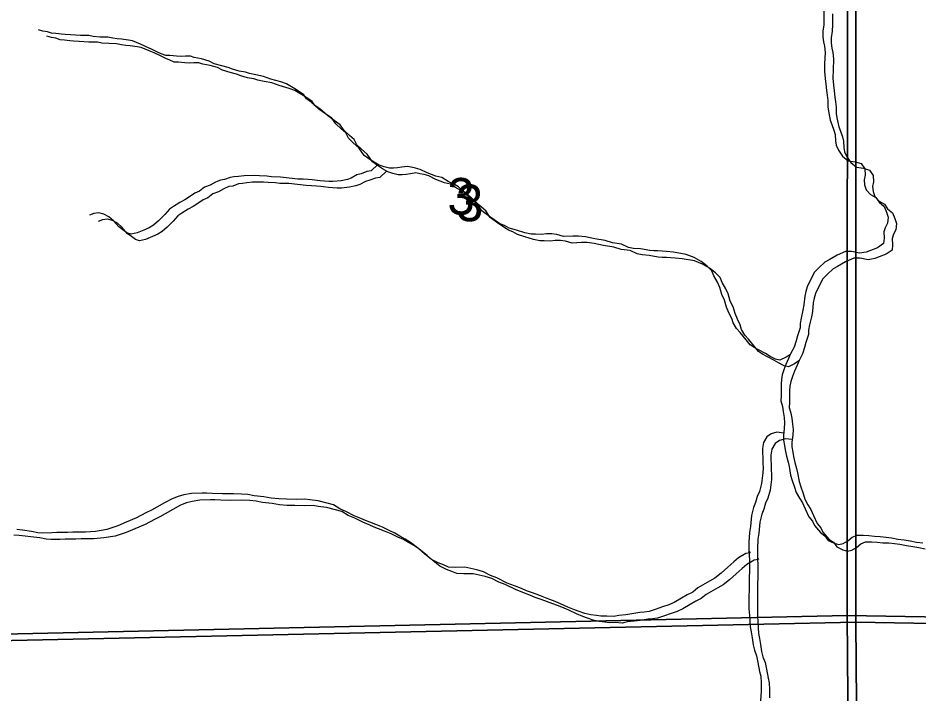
# Model space of a CAD drawing. Extents: x -21.1 to 50.3, y -4.9 to 22.1.
# Drawn here: x 47.215 to 48.245, y 18.636 to 19.408 of the extents above; entities that cross this region are included whole.
import ezdxf

# ---------------------------------------------------------------- set-up
doc = ezdxf.new("R2010")
doc.units = 0
for name, color, linetype in [('GM_X_Minor_River', 7, 'Continuous'), ('GM_X_Section', 7, 'Continuous'), ('GM_X_Section_Text', 7, 'Continuous')]:
    doc.layers.add(name, color=color, linetype=linetype)

msp = doc.modelspace()

# ---------------------------------------------------------------- linework, layer by layer
at = {"layer": 'GM_X_Minor_River'}
for points in [[(48.136, 19.4206), (48.136, 19.4077), (48.1357, 19.4005), (48.1346, 19.3932), (48.1346, 19.3868), (48.1354, 19.3811), (48.1366, 19.3761), (48.1374, 19.3689), (48.1367, 19.356), (48.1364, 19.3469), (48.1372, 19.3389), (48.138, 19.3325), (48.1388, 19.3253), (48.1396, 19.3199), (48.1404, 19.3139), (48.1404, 19.3067), (48.1412, 19.3017), (48.1431, 19.2915), (48.1451, 19.2865), (48.1474, 19.2801), (48.1486, 19.2752), (48.149, 19.268), (48.1498, 19.263), (48.1525, 19.2573), (48.1571, 19.2505), (48.1636, 19.2452), (48.1716, 19.2441), (48.1784, 19.2419), (48.1827, 19.2358), (48.1831, 19.2286), (48.182, 19.2233), (48.1824, 19.2176), (48.1843, 19.2119), (48.1893, 19.2066), (48.1954, 19.2032), (48.1989, 19.1979), (48.2046, 19.193), (48.2073, 19.1866), (48.2092, 19.1809), (48.2085, 19.1737), (48.2059, 19.1687), (48.2044, 19.1638), (48.2048, 19.1566), (48.2041, 19.1505), (48.1972, 19.1459), (48.1893, 19.1428), (48.1843, 19.1409), (48.1767, 19.1397), (48.1676, 19.1416), (48.1604, 19.1415), (48.1509, 19.1373), (48.1418, 19.1319), (48.1368, 19.1292), (48.1304, 19.1231), (48.1251, 19.1178), (48.1191, 19.106), (48.1168, 19.101), (48.1153, 19.0957), (48.1142, 19.0904), (48.1131, 19.0805), (48.112, 19.0744), (48.1098, 19.0653), (48.1087, 19.0592), (48.1087, 19.0542), (48.1057, 19.0451), (48.1042, 19.0394), (48.102, 19.0322), (48.0978, 19.0245), (48.0956, 19.0192), (48.0926, 19.0124), (48.0903, 19.0063), (48.0884, 19.0006), (48.0873, 18.9952), (48.087, 18.9903), (48.087, 18.9766), (48.0867, 18.9709), (48.0886, 18.9645), (48.0894, 18.9588), (48.0906, 18.9519), (48.091, 18.9459), (48.0907, 18.9394), (48.0896, 18.9314), (48.0896, 18.9261), (48.0908, 18.92), (48.0916, 18.9151), (48.0931, 18.9079)], [(48.1456, 19.4131), (48.1457, 19.4002), (48.1453, 19.393), (48.1442, 19.3857), (48.1443, 19.3793), (48.1451, 19.3736), (48.1462, 19.3686), (48.147, 19.3614), (48.1463, 19.3485), (48.146, 19.3394), (48.1468, 19.3314), (48.1476, 19.325), (48.1484, 19.3178), (48.1492, 19.3124), (48.15, 19.3064), (48.15, 19.2992), (48.1508, 19.2942), (48.1528, 19.284), (48.1547, 19.279), (48.157, 19.2726), (48.1582, 19.2677), (48.1586, 19.2604), (48.1594, 19.2555), (48.1621, 19.2498), (48.1667, 19.243), (48.1732, 19.2377), (48.1812, 19.2366), (48.1881, 19.2344), (48.1923, 19.2283), (48.1927, 19.2211), (48.1916, 19.2158), (48.192, 19.2101), (48.194, 19.2044), (48.1989, 19.1991), (48.205, 19.1957), (48.2085, 19.1904), (48.2142, 19.1855), (48.2169, 19.1791), (48.2189, 19.1734), (48.2182, 19.1662), (48.2155, 19.1612), (48.214, 19.1563), (48.2144, 19.1491), (48.2137, 19.143), (48.2069, 19.1384), (48.1989, 19.1353), (48.194, 19.1334), (48.1864, 19.1322), (48.1772, 19.1341), (48.17, 19.134), (48.1605, 19.1298), (48.1514, 19.1244), (48.1465, 19.1217), (48.14, 19.1156), (48.1347, 19.1103), (48.1287, 19.0985), (48.1264, 19.0935), (48.1249, 19.0882), (48.1238, 19.0829), (48.1227, 19.073), (48.1216, 19.0669), (48.1194, 19.0578), (48.1183, 19.0517), (48.1183, 19.0467), (48.1153, 19.0376), (48.1138, 19.0319), (48.1116, 19.0247), (48.1075, 19.017), (48.1052, 19.0117), (48.1022, 19.0049), (48.0999, 18.9988), (48.0981, 18.9931), (48.097, 18.9877), (48.0966, 18.9828), (48.0967, 18.9691), (48.0963, 18.9634), (48.0983, 18.957), (48.0991, 18.9513), (48.1002, 18.9444), (48.1007, 18.9384), (48.1003, 18.9319), (48.0992, 18.9239), (48.0992, 18.9186), (48.1004, 18.9125), (48.1012, 18.9076), (48.1028, 18.9004)], [(47.4554, 19.3515), (47.4481, 19.3534), (47.4393, 19.356), (47.4336, 19.359), (47.4252, 19.3616), (47.4168, 19.3631), (47.4123, 19.3646), (47.4066, 19.3645), (47.4016, 19.3641), (47.3963, 19.3645), (47.389, 19.3652), (47.3841, 19.3652), (47.3791, 19.3674), (47.3746, 19.3693), (47.3685, 19.3723), (47.3612, 19.3757), (47.3555, 19.3783), (47.3463, 19.3821), (47.3417, 19.3828), (47.3337, 19.3839), (47.3288, 19.3842), (47.3238, 19.385), (47.3181, 19.3861), (47.3094, 19.3864), (47.3014, 19.3871), (47.2964, 19.3882), (47.2869, 19.3882), (47.2755, 19.3889), (47.2694, 19.3892), (47.2648, 19.3896), (47.2587, 19.3903), (47.2538, 19.3907), (47.2492, 19.3925), (47.2439, 19.3933), (47.2389, 19.3948)], [(47.465, 19.344), (47.4578, 19.3459), (47.449, 19.3485), (47.4433, 19.3515), (47.4349, 19.3541), (47.4265, 19.3556), (47.4219, 19.3571), (47.4162, 19.357), (47.4113, 19.3566), (47.4059, 19.357), (47.3987, 19.3577), (47.3937, 19.3577), (47.3888, 19.3599), (47.3842, 19.3618), (47.3781, 19.3648), (47.3708, 19.3682), (47.3651, 19.3708), (47.356, 19.3746), (47.3514, 19.3753), (47.3434, 19.3764), (47.3384, 19.3767), (47.3335, 19.3775), (47.3278, 19.3786), (47.319, 19.3789), (47.311, 19.3796), (47.3061, 19.3807), (47.2965, 19.3807), (47.2851, 19.3814), (47.279, 19.3817), (47.2745, 19.3821), (47.2684, 19.3828), (47.2634, 19.3832), (47.2588, 19.385), (47.2535, 19.3858), (47.2485, 19.3873)], [(48.0976, 19.024), (48.0929, 19.0207), (48.0857, 19.0173), (48.0807, 19.0184), (48.0746, 19.0218), (48.0693, 19.0251), (48.062, 19.0289), (48.0563, 19.0319), (48.0517, 19.0349), (48.0471, 19.0406), (48.0402, 19.0489), (48.036, 19.0535), (48.0321, 19.0599), (48.0306, 19.0652), (48.0275, 19.0716), (48.0248, 19.0781), (48.0225, 19.086), (48.0194, 19.0925), (48.0171, 19.1005), (48.0144, 19.1065), (48.0101, 19.1137), (48.0078, 19.1194), (48.0025, 19.1247), (47.9956, 19.13), (47.9876, 19.1345), (47.9784, 19.1382), (47.9643, 19.1408), (47.9563, 19.1415), (47.9464, 19.1422), (47.9415, 19.1422), (47.9369, 19.1426), (47.9266, 19.1444), (47.9186, 19.1451), (47.9129, 19.1462), (47.9049, 19.15), (47.8946, 19.1514), (47.8862, 19.1541), (47.8744, 19.1559), (47.8637, 19.1581), (47.8557, 19.1592), (47.8493, 19.1592), (47.8386, 19.1587), (47.831, 19.161), (47.8253, 19.1617), (47.8192, 19.1617), (47.8135, 19.1609), (47.8066, 19.1612), (47.8017, 19.1612), (47.7944, 19.1627), (47.7849, 19.1657), (47.7765, 19.1683), (47.7712, 19.1713), (47.7658, 19.1732), (47.754, 19.1814), (47.7452, 19.1879), (47.7402, 19.1954), (47.7325, 19.2018), (47.7249, 19.209), (47.7184, 19.2154), (47.7138, 19.2181), (47.7066, 19.2214), (47.6997, 19.226), (47.6928, 19.2275), (47.6829, 19.2312), (47.6749, 19.2353), (47.6695, 19.2368), (47.6646, 19.2379), (47.66, 19.2387), (47.6539, 19.2379), (47.649, 19.2371), (47.6444, 19.2367), (47.6399, 19.2367), (47.6338, 19.2381), (47.628, 19.24), (47.6223, 19.2434), (47.6173, 19.2464), (47.6108, 19.2513), (47.6047, 19.26), (47.5982, 19.2657), (47.5928, 19.271), (47.5898, 19.277), (47.5844, 19.2816), (47.5783, 19.2872), (47.5737, 19.2937), (47.5668, 19.2986), (47.5592, 19.3042), (47.5504, 19.3121), (47.545, 19.3159), (47.5419, 19.3205), (47.537, 19.3238), (47.5316, 19.3272), (47.5221, 19.3329), (47.5156, 19.3351), (47.5042, 19.3385), (47.4958, 19.3415), (47.487, 19.3433), (47.4798, 19.3448), (47.4752, 19.3463), (47.4679, 19.3474), (47.4603, 19.3496), (47.4554, 19.3515)], [(48.1072, 19.0165), (48.1025, 19.0132), (48.0953, 19.0098), (48.0904, 19.0109), (48.0842, 19.0143), (48.0789, 19.0176), (48.0716, 19.0214), (48.0659, 19.0244), (48.0613, 19.0274), (48.0567, 19.0331), (48.0498, 19.0414), (48.0456, 19.046), (48.0418, 19.0524), (48.0402, 19.0577), (48.0372, 19.0641), (48.0344, 19.0706), (48.0321, 19.0785), (48.029, 19.085), (48.0267, 19.093), (48.024, 19.099), (48.0198, 19.1062), (48.0175, 19.1119), (48.0121, 19.1172), (48.0052, 19.1225), (47.9972, 19.127), (47.9881, 19.1307), (47.974, 19.1333), (47.966, 19.134), (47.9561, 19.1347), (47.9511, 19.1347), (47.9465, 19.1351), (47.9363, 19.1369), (47.9283, 19.1376), (47.9225, 19.1387), (47.9145, 19.1425), (47.9042, 19.1439), (47.8958, 19.1466), (47.884, 19.1484), (47.8734, 19.1506), (47.8654, 19.1517), (47.8589, 19.1517), (47.8482, 19.1512), (47.8406, 19.1535), (47.8349, 19.1542), (47.8288, 19.1542), (47.8231, 19.1534), (47.8163, 19.1537), (47.8113, 19.1537), (47.8041, 19.1552), (47.7945, 19.1582), (47.7861, 19.1608), (47.7808, 19.1638), (47.7755, 19.1657), (47.7636, 19.1739), (47.7548, 19.1804), (47.7498, 19.1879), (47.7422, 19.1943), (47.7345, 19.2015), (47.728, 19.2079), (47.7234, 19.2106), (47.7162, 19.2139), (47.7093, 19.2185), (47.7025, 19.2199), (47.6925, 19.2237), (47.6845, 19.2278), (47.6792, 19.2293), (47.6742, 19.2304), (47.6697, 19.2312), (47.6636, 19.2304), (47.6586, 19.2296), (47.6541, 19.2292), (47.6495, 19.2292), (47.6434, 19.2306), (47.6377, 19.2325), (47.6319, 19.2359), (47.627, 19.2389), (47.6205, 19.2438), (47.6143, 19.2525), (47.6078, 19.2582), (47.6025, 19.2635), (47.5994, 19.2695), (47.594, 19.2741), (47.5879, 19.2797), (47.5833, 19.2862), (47.5764, 19.2911), (47.5688, 19.2967), (47.56, 19.3046), (47.5546, 19.3084), (47.5516, 19.3129), (47.5466, 19.3163), (47.5413, 19.3197), (47.5317, 19.3254), (47.5252, 19.3276), (47.5138, 19.331), (47.5054, 19.334), (47.4966, 19.3358), (47.4894, 19.3373), (47.4848, 19.3388), (47.4776, 19.3399), (47.47, 19.3421), (47.465, 19.344)], [(47.6266, 19.2409), (47.6189, 19.2335), (47.614, 19.2327), (47.6075, 19.2304), (47.6026, 19.2289), (47.5961, 19.2254), (47.5916, 19.2239), (47.5844, 19.2223), (47.5752, 19.2215), (47.5703, 19.2215), (47.5604, 19.2222), (47.5516, 19.2233), (47.5467, 19.2236), (47.541, 19.224), (47.5349, 19.2243), (47.5151, 19.2265), (47.5048, 19.2268), (47.4998, 19.2275), (47.4914, 19.2279), (47.4861, 19.2282), (47.4736, 19.2281), (47.4671, 19.2273), (47.4621, 19.2266), (47.4576, 19.2262), (47.4511, 19.2238), (47.4466, 19.2231), (47.4409, 19.2207), (47.4348, 19.2173), (47.4283, 19.215), (47.4227, 19.2104), (47.4173, 19.2081), (47.4113, 19.2039), (47.406, 19.2004), (47.4003, 19.1973), (47.3931, 19.1928), (47.3885, 19.1897), (47.3832, 19.1836), (47.376, 19.1767), (47.3703, 19.1717), (47.3654, 19.1687), (47.3593, 19.166), (47.3514, 19.1629), (47.3445, 19.1613), (47.3399, 19.1628), (47.3353, 19.1662), (47.3304, 19.1696), (47.3246, 19.1764), (47.3193, 19.1813), (47.3135, 19.1843), (47.3078, 19.1858), (47.3021, 19.185), (47.2972, 19.1831)], [(47.6362, 19.2334), (47.6286, 19.226), (47.6236, 19.2252), (47.6172, 19.2229), (47.6122, 19.2214), (47.6058, 19.2179), (47.6012, 19.2164), (47.594, 19.2148), (47.5849, 19.214), (47.5799, 19.214), (47.57, 19.2147), (47.5613, 19.2158), (47.5563, 19.2161), (47.5506, 19.2165), (47.5445, 19.2168), (47.5247, 19.219), (47.5144, 19.2193), (47.5095, 19.22), (47.5011, 19.2204), (47.4958, 19.2207), (47.4832, 19.2206), (47.4767, 19.2198), (47.4718, 19.2191), (47.4672, 19.2187), (47.4608, 19.2163), (47.4562, 19.2156), (47.4505, 19.2132), (47.4444, 19.2098), (47.438, 19.2075), (47.4323, 19.2029), (47.427, 19.2006), (47.4209, 19.1964), (47.4156, 19.1929), (47.4099, 19.1898), (47.4027, 19.1853), (47.3981, 19.1822), (47.3928, 19.1761), (47.3857, 19.1692), (47.38, 19.1642), (47.375, 19.1612), (47.369, 19.1585), (47.361, 19.1554), (47.3541, 19.1538), (47.3496, 19.1553), (47.345, 19.1587), (47.34, 19.1621), (47.3343, 19.1689), (47.3289, 19.1738), (47.3232, 19.1768), (47.3175, 19.1783), (47.3118, 19.1775), (47.3068, 19.1756)], [(48.09, 18.9342), (48.0823, 18.9352), (48.0755, 18.9332), (48.0706, 18.9298), (48.0668, 18.9233), (48.0657, 18.9165), (48.0657, 18.9115), (48.0661, 18.9062), (48.0662, 18.8998), (48.0666, 18.8945), (48.0662, 18.8888), (48.0648, 18.8766), (48.0622, 18.8675), (48.0595, 18.8617), (48.0577, 18.8549), (48.0554, 18.8492), (48.0532, 18.8401), (48.0521, 18.8275), (48.051, 18.8207), (48.0503, 18.8096), (48.0503, 18.8005), (48.0508, 18.7891), (48.0509, 18.7762), (48.0505, 18.7698), (48.0506, 18.7538), (48.0503, 18.7489), (48.0503, 18.7424), (48.0503, 18.7333), (48.0508, 18.7257), (48.0516, 18.7128), (48.0528, 18.7071), (48.054, 18.7003), (48.0551, 18.6923), (48.0567, 18.6862), (48.059, 18.6798), (48.0606, 18.6722), (48.0625, 18.6619), (48.0637, 18.6566), (48.0641, 18.649), (48.0642, 18.6395), (48.0635, 18.6285)], [(48.0996, 18.9267), (48.092, 18.9277), (48.0851, 18.9257), (48.0802, 18.9223), (48.0764, 18.9158), (48.0753, 18.909), (48.0753, 18.904), (48.0758, 18.8987), (48.0758, 18.8923), (48.0762, 18.887), (48.0759, 18.8813), (48.0744, 18.8691), (48.0718, 18.86), (48.0692, 18.8542), (48.0673, 18.8474), (48.065, 18.8417), (48.0628, 18.8326), (48.0617, 18.82), (48.0606, 18.8132), (48.0599, 18.8021), (48.06, 18.793), (48.0604, 18.7816), (48.0605, 18.7687), (48.0602, 18.7623), (48.0602, 18.7463), (48.0599, 18.7414), (48.0599, 18.7349), (48.06, 18.7258), (48.0604, 18.7182), (48.0612, 18.7053), (48.0624, 18.6996), (48.0636, 18.6928), (48.0648, 18.6848), (48.0663, 18.6787), (48.0687, 18.6723), (48.0702, 18.6647), (48.0722, 18.6544), (48.0733, 18.6491), (48.0738, 18.6415), (48.0738, 18.632)], [(48.0931, 18.9079), (48.0951, 18.9011), (48.0963, 18.8961), (48.0978, 18.8863), (48.0998, 18.8802), (48.1025, 18.8726), (48.1044, 18.8662), (48.1079, 18.8597), (48.1113, 18.8544), (48.1144, 18.8476), (48.1186, 18.8385), (48.1229, 18.8336), (48.1252, 18.8287), (48.1321, 18.8207), (48.137, 18.817), (48.1409, 18.8117), (48.1477, 18.8083), (48.1531, 18.8068), (48.158, 18.808), (48.1633, 18.811), (48.1683, 18.8152), (48.174, 18.8175), (48.1808, 18.8176), (48.1873, 18.8172), (48.1938, 18.8165), (48.2002, 18.8162), (48.2071, 18.8154), (48.2132, 18.8147), (48.2204, 18.8132), (48.2277, 18.8121), (48.2345, 18.811), (48.2418, 18.8096), (48.249, 18.8088)], [(48.1028, 18.9004), (48.1047, 18.8936), (48.1059, 18.8886), (48.1075, 18.8788), (48.1094, 18.8727), (48.1121, 18.8651), (48.114, 18.8587), (48.1175, 18.8522), (48.121, 18.8469), (48.124, 18.8401), (48.1283, 18.831), (48.1325, 18.8261), (48.1348, 18.8212), (48.1417, 18.8132), (48.1467, 18.8095), (48.1505, 18.8042), (48.1574, 18.8008), (48.1627, 18.7993), (48.1677, 18.8005), (48.173, 18.8035), (48.1779, 18.8077), (48.1836, 18.81), (48.1904, 18.8101), (48.1969, 18.8097), (48.2034, 18.809), (48.2099, 18.8087), (48.2167, 18.8079), (48.2228, 18.8072), (48.2301, 18.8057), (48.2373, 18.8046), (48.2442, 18.8035), (48.2514, 18.8021)], [(48.0504, 18.7988), (48.0515, 18.7975), (48.0466, 18.7967), (48.0382, 18.7917), (48.0329, 18.7871), (48.0261, 18.781), (48.0185, 18.7741), (48.0113, 18.7684), (48.0052, 18.765), (47.992, 18.7573), (47.9863, 18.7527), (47.9798, 18.7496), (47.9734, 18.7458), (47.965, 18.7408), (47.9586, 18.7381), (47.9517, 18.7358), (47.943, 18.7327), (47.9362, 18.7304), (47.9305, 18.7296), (47.9255, 18.7292), (47.9164, 18.7276), (47.9095, 18.7268), (47.9015, 18.726), (47.8958, 18.7248), (47.8879, 18.7252), (47.881, 18.7251), (47.876, 18.7259), (47.8696, 18.7266), (47.8627, 18.7281), (47.8562, 18.7303), (47.8509, 18.7322), (47.8436, 18.7352), (47.8349, 18.7393), (47.8269, 18.7427), (47.8219, 18.7446), (47.8124, 18.7483), (47.8074, 18.7502), (47.8021, 18.7521), (47.7963, 18.7539), (47.7906, 18.7566), (47.7826, 18.7596), (47.7742, 18.7629), (47.7624, 18.7689), (47.7551, 18.7716), (47.7471, 18.7757), (47.7395, 18.7779), (47.7258, 18.7809), (47.7151, 18.7808), (47.7071, 18.7812), (47.7014, 18.7838), (47.6953, 18.786), (47.6877, 18.7898), (47.68, 18.7958), (47.6731, 18.8019), (47.6636, 18.8094), (47.6578, 18.8132), (47.6517, 18.8166), (47.646, 18.82), (47.6395, 18.823), (47.6319, 18.8267), (47.6242, 18.8297), (47.6174, 18.8323), (47.6124, 18.8342), (47.6071, 18.8368), (47.5994, 18.8398), (47.5907, 18.8444), (47.583, 18.8477), (47.5758, 18.8522), (47.5685, 18.8541), (47.5582, 18.8567), (47.5487, 18.8578), (47.543, 18.8589), (47.5331, 18.8585), (47.5221, 18.8588), (47.5133, 18.8591), (47.5045, 18.8598), (47.4962, 18.8613), (47.4851, 18.8624), (47.4779, 18.8639), (47.4706, 18.8646), (47.4615, 18.8649), (47.4489, 18.8648), (47.4375, 18.8652), (47.4307, 18.8655), (47.4257, 18.8655), (47.4135, 18.865), (47.4048, 18.8635), (47.3983, 18.8619), (47.3915, 18.8592), (47.3828, 18.8546), (47.374, 18.8496), (47.368, 18.8462), (47.3615, 18.8431), (47.3509, 18.8373), (47.3391, 18.8323), (47.3293, 18.8281), (47.3167, 18.8239), (47.3038, 18.8219), (47.2924, 18.8211), (47.2779, 18.821), (47.2718, 18.8206)], [(48.0601, 18.7913), (48.0611, 18.79), (48.0562, 18.7892), (48.0479, 18.7842), (48.0425, 18.7796), (48.0357, 18.7735), (48.0282, 18.7666), (48.021, 18.7609), (48.0149, 18.7575), (48.0016, 18.7498), (47.9959, 18.7452), (47.9895, 18.7421), (47.983, 18.7383), (47.9747, 18.7333), (47.9682, 18.7306), (47.9614, 18.7283), (47.9526, 18.7252), (47.9458, 18.7229), (47.9401, 18.7221), (47.9351, 18.7217), (47.926, 18.7201), (47.9192, 18.7193), (47.9112, 18.7185), (47.9055, 18.7173), (47.8975, 18.7177), (47.8906, 18.7176), (47.8857, 18.7184), (47.8792, 18.7191), (47.8723, 18.7206), (47.8659, 18.7228), (47.8605, 18.7247), (47.8533, 18.7277), (47.8445, 18.7318), (47.8365, 18.7352), (47.8315, 18.7371), (47.822, 18.7408), (47.817, 18.7427), (47.8117, 18.7446), (47.806, 18.7464), (47.8002, 18.7491), (47.7922, 18.7521), (47.7838, 18.7554), (47.772, 18.7614), (47.7648, 18.7641), (47.7567, 18.7682), (47.7491, 18.7704), (47.7354, 18.7734), (47.7247, 18.7733), (47.7167, 18.7737), (47.711, 18.7763), (47.7049, 18.7785), (47.6973, 18.7823), (47.6896, 18.7883), (47.6828, 18.7944), (47.6732, 18.8019), (47.6675, 18.8057), (47.6614, 18.8091), (47.6556, 18.8125), (47.6491, 18.8155), (47.6415, 18.8192), (47.6339, 18.8222), (47.627, 18.8248), (47.6221, 18.8267), (47.6167, 18.8293), (47.6091, 18.8323), (47.6003, 18.8369), (47.5927, 18.8402), (47.5854, 18.8447), (47.5782, 18.8466), (47.5679, 18.8492), (47.5584, 18.8503), (47.5526, 18.8514), (47.5427, 18.851), (47.5317, 18.8513), (47.5229, 18.8516), (47.5142, 18.8523), (47.5058, 18.8538), (47.4948, 18.8549), (47.4875, 18.8564), (47.4803, 18.8571), (47.4711, 18.8574), (47.4586, 18.8573), (47.4472, 18.8577), (47.4403, 18.858), (47.4354, 18.858), (47.4232, 18.8575), (47.4144, 18.856), (47.408, 18.8544), (47.4011, 18.8517), (47.3924, 18.8471), (47.3837, 18.8421), (47.3776, 18.8387), (47.3712, 18.8356), (47.3605, 18.8298), (47.3488, 18.8248), (47.3389, 18.8206), (47.3263, 18.8164), (47.3134, 18.8144), (47.302, 18.8136), (47.2875, 18.8135), (47.2815, 18.8131)], [(47.2718, 18.8206), (47.265, 18.8205), (47.2596, 18.8205), (47.2539, 18.8201), (47.2437, 18.82), (47.2379, 18.8204), (47.2307, 18.8219), (47.2204, 18.8233), (47.2139, 18.824)], [(47.2815, 18.8131), (47.2746, 18.813), (47.2693, 18.813), (47.2636, 18.8126), (47.2533, 18.8125), (47.2476, 18.8129), (47.2403, 18.8144), (47.23, 18.8158), (47.2236, 18.8165), (47.2167, 18.8173), (47.2106, 18.8176)]]:
    msp.add_lwpolyline(points, dxfattribs=at)
at = {"layer": 'GM_X_Section'}
for points in [[(48.2146, 19.7248), (49.1583, 19.7367), (49.1767, 18.7082), (48.1626, 18.7259), (48.1627, 19.7232)], [(48.2243, 19.7173), (49.168, 19.7292), (49.1863, 18.7007), (48.1722, 18.7184), (48.1723, 19.7157)], [(48.1627, 19.7232), (48.1626, 18.7259), (47.1458, 18.7035), (47.1518, 19.7186), (47.2087, 19.7187)], [(48.1723, 19.7157), (48.1722, 18.7184), (47.1555, 18.696), (47.1615, 19.7111), (47.2183, 19.7112)], [(47.1458, 18.7035), (48.1626, 18.7259), (48.171, 17.7091), (47.1584, 17.6908)], [(48.1626, 18.7259), (49.1767, 18.7082), (49.1854, 17.694), (48.7119, 17.7079), (48.171, 17.7091)], [(47.1555, 18.696), (48.1722, 18.7184), (48.1806, 17.7016), (47.168, 17.6833)], [(48.1722, 18.7184), (49.1863, 18.7007), (49.1951, 17.6865), (48.7215, 17.7004), (48.1806, 17.7016)]]:
    msp.add_lwpolyline(points, close=True, dxfattribs=at)

# ---------------------------------------------------------------- texts
at = {"layer": 'GM_X_Section_Text'}
for p in [(47.7059, 19.1836), (47.7156, 19.1761)]:
    msp.add_text('3', height=0.0419, rotation=0, dxfattribs=at).set_placement(p)

doc.saveas('drawing.dxf')
